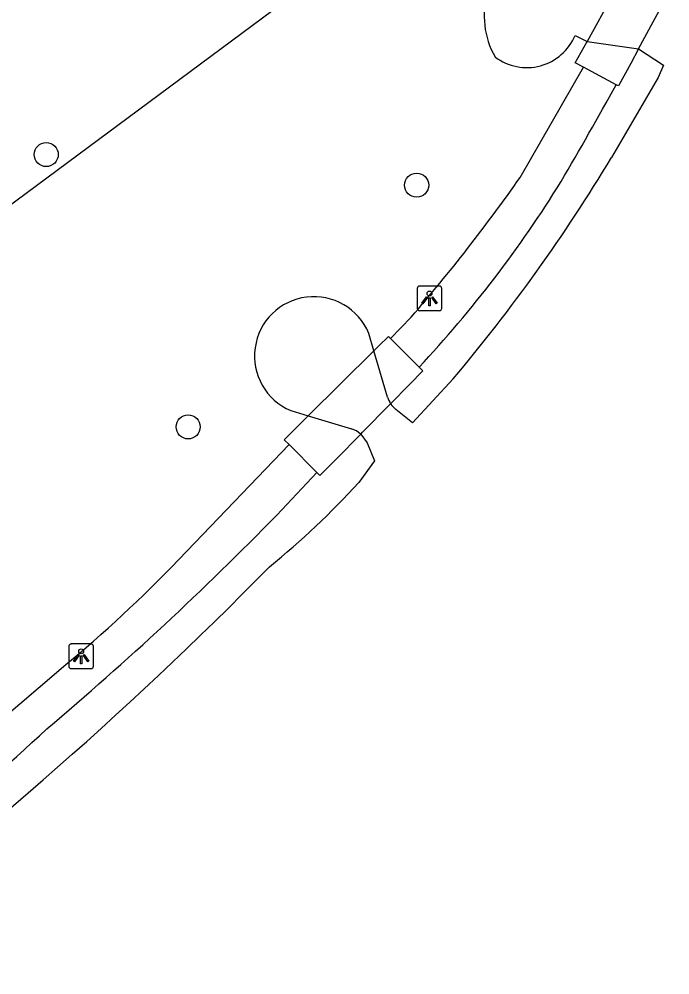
# Model space of a CAD drawing. Extents: x 160664 to 161506, y 382245 to 383288.
# Drawn here: x 161443.79 to 161470.2, y 382725.79 to 382764.61 of the extents above; entities that cross this region are included whole.
import ezdxf

# ---------------------------------------------------------------- set-up
doc = ezdxf.new("R2010")
doc.units = 0
for name, color, linetype in [('IMGEO_Boom', 7, 'Continuous'), ('IMGEO_Dek', 7, 'Continuous'), ('IMGEO_Groenvoorziening', 7, 'Continuous'), ('IMGEO_Lichtpunt', 7, 'Continuous'), ('IMGEO_Voetpad_gesloten', 7, 'Continuous'), ('IMGEO_Voetpad_halfverhard', 7, 'Continuous'), ('IMGEO_Waterloop', 7, 'Continuous')]:
    doc.layers.add(name, color=color, linetype=linetype)

msp = doc.modelspace()

# ---------------------------------------------------------------- linework, layer by layer
at = {"layer": 'IMGEO_Boom'}
for centre in [(161444.888, 382759.107), (161459.922, 382757.863), (161450.649, 382748.048)]:
    msp.add_circle(centre, 0.489, dxfattribs=at)
at = {"layer": 'IMGEO_Dek'}
msp.add_lwpolyline([(161470.199, 382765.758), (161468.873, 382767.399), (161466.84, 382763.701), (161468.932, 382763.406)], close=True, dxfattribs=at)
for points in [[(161458.742, 382749.252), (161458.188, 382751.137), (161455.526, 382748.497), (161457.275, 382747.969)], [(161457.654, 382747.756), (161457.729, 382747.832), (161458.831, 382748.951)], [(161458.831, 382748.951), (161458.866, 382748.987)]]:
    msp.add_lwpolyline(points, dxfattribs=at)
for centre, radius, start, end in [((161459.658, 382749.519), 0.954, 196.2525, 213.8996), ((161456.98, 382747.001), 1.012, 48.2632, 73.0644)]:
    msp.add_arc(centre, radius, start, end, dxfattribs=at)
at = {"layer": 'IMGEO_Groenvoorziening'}
msp.add_lwpolyline([(161442.804, 382756.61), (161461.165, 382770.238)], dxfattribs=at)
at = {"layer": 'IMGEO_Lichtpunt'}
for p, q in [((161460.848, 382753.763), (161460.04, 382753.763)), ((161460.848, 382753.763), (161460.04, 382753.763)), ((161459.946, 382753.668), (161459.946, 382752.861)), ((161459.946, 382753.668), (161459.946, 382752.861)), ((161460.942, 382752.861), (161460.942, 382753.668)), ((161460.942, 382752.861), (161460.942, 382753.668)), ((161460.04, 382752.767), (161460.848, 382752.767)), ((161460.04, 382752.767), (161460.848, 382752.767)), ((161445.806, 382739.136), (161445.806, 382738.329)), ((161445.806, 382739.136), (161445.806, 382738.329)), ((161446.708, 382739.231), (161445.9, 382739.231)), ((161446.708, 382739.231), (161445.9, 382739.231)), ((161446.802, 382738.329), (161446.802, 382739.136)), ((161446.802, 382738.329), (161446.802, 382739.136)), ((161445.9, 382738.235), (161446.708, 382738.235)), ((161445.9, 382738.235), (161446.708, 382738.235))]:
    msp.add_line(p, q, dxfattribs=at)
for points in [[(161460.32, 382753.332), (161460.359, 382753.304), (161460.171, 382753.042), (161460.133, 382753.069), (161460.32, 382753.332)], [(161460.422, 382753.284), (161460.469, 382753.284), (161460.469, 382752.962), (161460.422, 382752.962), (161460.422, 382753.284)], [(161460.532, 382753.304), (161460.57, 382753.331), (161460.757, 382753.069), (161460.718, 382753.041), (161460.532, 382753.304)], [(161446.18, 382738.8), (161446.219, 382738.772), (161446.031, 382738.51), (161445.993, 382738.537), (161446.18, 382738.8)], [(161446.282, 382738.752), (161446.329, 382738.752), (161446.329, 382738.43), (161446.282, 382738.43), (161446.282, 382738.752)], [(161446.392, 382738.772), (161446.43, 382738.799), (161446.617, 382738.537), (161446.578, 382738.509), (161446.392, 382738.772)]]:
    msp.add_lwpolyline(points, dxfattribs=at)
for centre in [(161460.445, 382753.466), (161446.305, 382738.934)]:
    msp.add_circle(centre, 0.0994, dxfattribs=at)
for centre, start, end in [((161460.04, 382753.668), 90, 180), ((161460.04, 382753.668), 90, 180), ((161460.848, 382753.668), 0, 90), ((161460.848, 382753.668), 0, 90), ((161460.04, 382752.861), 180, 270), ((161460.04, 382752.861), 180, 270), ((161460.848, 382752.861), 270, 0), ((161460.848, 382752.861), 270, 360), ((161445.9, 382739.136), 90, 180), ((161445.9, 382739.136), 90, 180), ((161446.708, 382739.136), 0, 90), ((161446.708, 382739.136), 0, 90), ((161445.9, 382738.329), 180, 270), ((161445.9, 382738.329), 180, 270), ((161446.708, 382738.329), 270, 0), ((161446.708, 382738.329), 270, 360)]:
    msp.add_arc(centre, 0.0946, start, end, dxfattribs=at)
at = {"layer": 'IMGEO_Voetpad_gesloten'}
for points in [[(161470.199, 382765.758), (161468.873, 382767.399), (161466.84, 382763.701), (161468.932, 382763.406), (161470.199, 382765.758)], [(161466.687, 382762.657), (161466.362, 382762.831), (161466.84, 382763.701)], [(161466.84, 382763.701), (161468.932, 382763.406)], [(161468.932, 382763.406), (161468.609, 382762.807), (161468.117, 382761.893), (161468.023, 382761.943)], [(161468.023, 382761.943), (161466.687, 382762.657)], [(161458.188, 382751.137), (161458.385, 382751.333), (161458.773, 382751.718), (161458.859, 382751.632)], [(161458.859, 382751.632), (161460.019, 382750.473)], [(161458.742, 382749.252), (161458.188, 382751.137), (161455.526, 382748.497), (161457.275, 382747.969)], [(161458.742, 382749.252), (161458.188, 382751.137)], [(161460.019, 382750.473), (161460.176, 382750.317), (161459.63, 382749.762), (161458.866, 382748.986)], [(161457.654, 382747.756), (161457.729, 382747.832), (161458.831, 382748.951)], [(161458.831, 382748.951), (161458.866, 382748.986)], [(161454.742, 382747.332), (161454.548, 382747.527), (161455.262, 382748.235), (161455.526, 382748.497)], [(161455.526, 382748.497), (161457.275, 382747.969)], [(161457.654, 382747.756), (161456.663, 382746.748), (161455.994, 382746.069), (161455.871, 382746.194)], [(161455.871, 382746.194), (161454.742, 382747.332)]]:
    msp.add_lwpolyline(points, dxfattribs=at)
for centre, radius, start, end in [((161459.707, 382749.54), 1.007, 196.6106, 213.3761), ((161459.707, 382749.54), 1.007, 196.6106, 213.3761), ((161456.978, 382746.997), 1.017, 48.3207, 73.0068), ((161456.978, 382746.997), 1.017, 48.3207, 73.0068)]:
    msp.add_arc(centre, radius, start, end, dxfattribs=at)
at = {"layer": 'IMGEO_Voetpad_halfverhard'}
for points in [[(161464.124, 382758.177), (161466.687, 382762.657)], [(161458.859, 382751.632), (161459.697, 382752.507)], [(161449.963, 382742.342), (161454.742, 382747.332)], [(161455.871, 382746.194), (161454.243, 382744.466)], [(161443.075, 382736.163), (161445.302, 382738.079)]]:
    msp.add_lwpolyline(points, dxfattribs=at)
for centre, radius, start, end in [((161306.657, 382851.219), 184.415, 329.63976, 331.04629), ((161406.663, 382798.478), 70.185, 319.08059, 324.95568), ((161425.03, 382783.207), 47.915, 316.9071, 328.2709), ((161361.039, 382835.308), 130.151, 310.12389, 315.73513), ((161411.365, 382779.864), 53.83, 309.0829, 315.8099), ((161329.428, 382859.926), 169.55, 308.46038, 312.932)]:
    msp.add_arc(centre, radius, start, end, dxfattribs=at)
at = {"layer": 'IMGEO_Waterloop'}
for points in [[(161466.355, 382763.946), (161466.84, 382763.701)], [(161468.932, 382763.406), (161469.938, 382762.734), (161469.729, 382762.242), (161467.831, 382758.982)], [(161458.188, 382751.137), (161457.98, 382751.843)], [(161461.409, 382750), (161459.76, 382748.207), (161459.076, 382748.754)], [(161454.812, 382748.712), (161455.526, 382748.497)], [(161458.876, 382748.971), (161458.866, 382748.986)], [(161457.654, 382747.756), (161457.91, 382747.394), (161458.209, 382746.671), (161457.57, 382745.785)]]:
    msp.add_lwpolyline(points, dxfattribs=at)
for centre, radius, start, end in [((161465.957, 382764.719), 3.293, 162.5294, 210.0604), ((161464.392, 382764.764), 2.126, 232.8129, 337.3747), ((161407.062, 382795.644), 70.971, 319.97425, 328.89732), ((161455.752, 382750.929), 2.408, 22.2991, 247.0278), ((161459.702, 382749.532), 0.998, 214.1653, 231.1657), ((161432.635, 382768.567), 33.776, 309.1408, 317.5833), ((161338.926, 382855.291), 161.191, 306.54634, 315.53005)]:
    msp.add_arc(centre, radius, start, end, dxfattribs=at)

doc.saveas('drawing.dxf')
